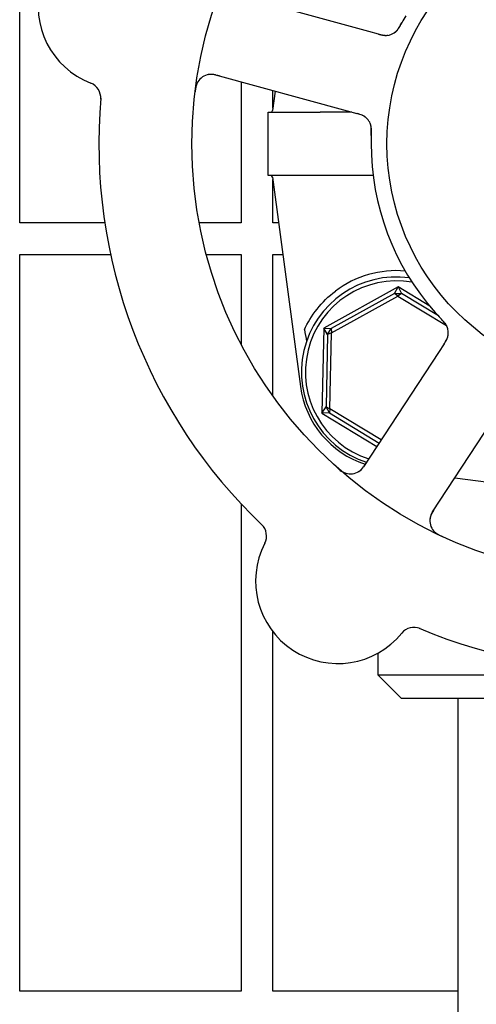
# Model space of a CAD drawing. Header units: inches. Extents: x 18 to 846, y -44 to 561.
# Tile 626 of 637: x 529.57 to 531.37, y 492.08 to 495.96. Entities that reach past the tile are written whole.
import ezdxf

# ---------------------------------------------------------------- set-up
doc = ezdxf.new("R2010")
doc.units = ezdxf.units.IN
doc.header["$LTSCALE"] = 24
doc.header["$MEASUREMENT"] = 0
doc.layers.add('Visible (ANSI)', color=7, linetype='Continuous', lineweight=30)

msp = doc.modelspace()

# ---------------------------------------------------------------- linework, layer by layer
at = {"layer": 'Visible (ANSI)'}
for p, q in [((529.57093, 495.16293), (529.57093, 498.06918)), ((530.94945, 495.91787), (530.42913, 496.0598)), ((530.98792, 495.90737), (530.94945, 495.91787)), ((530.3436, 495.74626), (530.86392, 495.60432)), ((530.44593, 495.71834), (530.44593, 495.16293)), ((530.57986, 495.68181), (530.56976, 495.60596)), ((530.57093, 495.61475), (530.57093, 495.68424)), ((530.55222, 495.59918), (530.72582, 495.59918)), ((530.55222, 495.34918), (530.55222, 495.59918)), ((530.88174, 495.59946), (530.75792, 495.59946)), ((530.86392, 495.60432), (530.90242, 495.59382)), ((530.72582, 495.34918), (530.55222, 495.34918)), ((530.96634, 495.3489), (530.75792, 495.3489)), ((530.56976, 495.3424), (530.67957, 494.51752)), ((530.57093, 495.16293), (530.57093, 495.33361)), ((529.90694, 495.16293), (529.57093, 495.16293)), ((530.44593, 495.16293), (530.27957, 495.16293)), ((530.59365, 495.16293), (530.57093, 495.16293)), ((529.57093, 492.13168), (529.57093, 495.03793)), ((529.57093, 495.03793), (529.92984, 495.03793)), ((530.30764, 495.03793), (530.44593, 495.03793)), ((530.44593, 495.03793), (530.44593, 494.68185)), ((530.57093, 494.47905), (530.57093, 495.03793)), ((530.57093, 495.03793), (530.61029, 495.03793)), ((531.06527, 494.9097), (530.7713, 494.74783)), ((531.05121, 494.88412), (530.80043, 494.74603)), ((531.05121, 494.88412), (531.06527, 494.9097)), ((531.05121, 494.88412), (531.07827, 494.88357)), ((531.06454, 494.87362), (531.05121, 494.88412)), ((531.07827, 494.88357), (531.06454, 494.87362)), ((531.06527, 494.9097), (531.07827, 494.88357)), ((531.19003, 494.83425), (531.06527, 494.9097)), ((531.22418, 494.79535), (531.07827, 494.88357)), ((530.80218, 494.72916), (531.06454, 494.87362)), ((531.06454, 494.87362), (531.2559, 494.75791)), ((530.7713, 494.74783), (530.7645, 494.41231)), ((530.7713, 494.74783), (530.80043, 494.74603)), ((530.78642, 494.72287), (530.7713, 494.74783)), ((530.78642, 494.72287), (530.80043, 494.74603)), ((530.80218, 494.72916), (530.78642, 494.72287)), ((530.79611, 494.42972), (530.80218, 494.72916)), ((530.80043, 494.74603), (530.80218, 494.72916)), ((530.78642, 494.72287), (530.78062, 494.43664)), ((531.2247, 494.65166), (530.92892, 494.20067)), ((531.24657, 494.68501), (531.2247, 494.65166)), ((531.20069, 494.02243), (531.49646, 494.47342)), ((530.7645, 494.41231), (530.78062, 494.43664)), ((530.78062, 494.43664), (530.79611, 494.42972)), ((530.79368, 494.41293), (530.78062, 494.43664)), ((530.79611, 494.42972), (530.79368, 494.41293)), ((530.99877, 494.30717), (530.79611, 494.42972)), ((530.79368, 494.41293), (530.7645, 494.41231)), ((530.7645, 494.41231), (530.98162, 494.28102)), ((530.79368, 494.41293), (530.9902, 494.2941)), ((531.28898, 494.15706), (531.95847, 494.06793)), ((530.44593, 494.05367), (530.44593, 492.13168)), ((530.57093, 492.13168), (530.57093, 493.54984)), ((530.98472, 493.46514), (530.98472, 493.38043)), ((530.98472, 493.38043), (532.93222, 493.38043)), ((531.07847, 493.28668), (530.98472, 493.38043)), ((532.83847, 493.28668), (531.07847, 493.28668)), ((531.30097, 493.28668), (531.30097, 491.51168)), ((530.44593, 492.13168), (529.57093, 492.13168)), ((531.30097, 492.13168), (530.57093, 492.13168))]:
    msp.add_line(p, q, dxfattribs=at)
for radius in [1.7075, 0.9375]:
    msp.add_circle((531.95847, 495.47418), radius, dxfattribs=at)
for centre, radius, start, end in [((529.96867, 496.01697), 0.325, 80.66113, 248.82247), ((531.01588, 495.96453), 0.0625, 272.31583, 312.22862), ((530.32716, 495.68596), 0.0625, 74.7418, 172.60325), ((529.82868, 495.65564), 0.0625, 355.1302, 68.82247), ((531.95847, 495.47418), 2.075, 174.99965, 226.48395), ((530.56201, 495.607), 0.00781, 270, 352.41734), ((530.89745, 495.53039), 0.0625, 17.2706, 58.30345), ((531.95847, 495.47418), 1, 179.83299, 221.65061), ((530.56201, 495.34137), 0.00781, 7.58266, 90), ((531.05847, 494.57418), 0.4, 85.00108, 127.02739), ((531.05847, 494.57418), 0.375, 82.17396, 251.65611), ((531.05847, 494.57418), 0.35938, 80.02465, 252.32065), ((531.20085, 494.72925), 0.0625, 344.31583, 24.22862), ((531.05129, 494.567), 0.375, 187.58266, 251.98149), ((530.87666, 494.23494), 0.0625, 228.88035, 326.7418), ((531.25295, 493.98816), 0.0625, 146.7418, 244.60325), ((530.48315, 493.92746), 0.0625, 332.66113, 46.3534), ((530.82736, 493.7495), 0.325, 152.66113, 320.82247), ((531.95847, 495.47418), 2.075, 246.99965, 298.48395), ((531.12775, 493.50471), 0.0625, 67.1302, 140.82247)]:
    msp.add_arc(centre, radius, start, end, dxfattribs=at)
msp.add_ellipse((530.46051, 497.58401), major_axis=(0.57653, -4.33091), ratio=0.0429148, start_param=5.4224411, end_param=5.4369311, dxfattribs=at)
for points, knots in [([(531.09551, 495.97945), (531.09065, 495.97117), (531.08476, 495.96074), (531.08009, 495.95215), (531.07902, 495.95019), (531.07805, 495.94839), (531.07717, 495.94675)], [0, 0, 0, 0, 0.41999651, 0.41999651, 0.41999651, 0.51583384, 0.51583384, 0.51583384, 0.51583384]), ([(531.05294, 495.9142), (531.05336, 495.91453), (531.05379, 495.91487), (531.05498, 495.91585), (531.05577, 495.91654), (531.05704, 495.91776), (531.05738, 495.91809), (531.05869, 495.91941), (531.05979, 495.92059), (531.06204, 495.92325), (531.06313, 495.92461), (531.0651, 495.92726), (531.06594, 495.92843), (531.06825, 495.9318), (531.06982, 495.93423), (531.07263, 495.93884), (531.07391, 495.94103), (531.07676, 495.94606), (531.07832, 495.94891), (531.08025, 495.95244), (531.08062, 495.95313), (531.08099, 495.95381)], [0.13529988, 0.13529988, 0.13529988, 0.13529988, 0.1504163, 0.1504163, 0.17862375, 0.17862375, 0.18801437, 0.18801437, 0.21370501, 0.21370501, 0.23365386, 0.23365386, 0.24706172, 0.24706172, 0.26969875, 0.26969875, 0.28871804, 0.28871804, 0.31389264, 0.31389264, 0.31994869, 0.31994869, 0.31994869, 0.31994869]), ([(531.05725, 495.91767), (531.05725, 495.91767), (531.05731, 495.91772), (531.0576, 495.91798), (531.05794, 495.9183), (531.05889, 495.9192), (531.05953, 495.91985), (531.06147, 495.9219), (531.06286, 495.92352), (531.06525, 495.92667), (531.06623, 495.92804), (531.06794, 495.9306), (531.06867, 495.93173), (531.07054, 495.93476), (531.0717, 495.93675), (531.07403, 495.9409), (531.07522, 495.9431), (531.07661, 495.9457), (531.07687, 495.94619), (531.07713, 495.94667)], [0.07093315, 0.07093315, 0.07093315, 0.07093315, 0.07636583, 0.07636583, 0.08666451, 0.08666451, 0.09983227, 0.09983227, 0.12422952, 0.12422952, 0.14000403, 0.14000403, 0.15098747, 0.15098747, 0.16837574, 0.16837574, 0.18725581, 0.18725581, 0.19162474, 0.19162474, 0.19162474, 0.19162474]), ([(530.98808, 495.90733), (530.98902, 495.90707), (530.98997, 495.90681), (530.9918, 495.90631), (530.99271, 495.90607), (530.99533, 495.90538), (530.997, 495.90495), (530.99971, 495.90429), (531.00079, 495.90404), (531.00492, 495.90314), (531.00754, 495.9027), (531.01157, 495.90222), (531.0136, 495.90207), (531.01663, 495.90204), (531.01746, 495.90205), (531.01867, 495.90209), (531.01913, 495.90211), (531.01934, 495.90212), (531.01936, 495.90212), (531.01936, 495.90212)], [0, 0, 0, 0, 0.00805947, 0.00805947, 0.01607833, 0.01607833, 0.0318321, 0.0318321, 0.04288224, 0.04288224, 0.07619177, 0.07619177, 0.108399, 0.108399, 0.1204764, 0.1204764, 0.12953115, 0.12953115, 0.13163232, 0.13163232, 0.13163232, 0.13163232]), ([(530.99595, 495.90522), (530.99696, 495.90497), (530.99799, 495.90471), (531.00204, 495.90378), (531.00517, 495.90317), (531.01112, 495.90238), (531.014, 495.90217), (531.01846, 495.90214), (531.02015, 495.90221), (531.02243, 495.90239), (531.02311, 495.90246), (531.02388, 495.90254), (531.02402, 495.90256), (531.02416, 495.90258)], [0.01683363, 0.01683363, 0.01683363, 0.01683363, 0.024996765, 0.024996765, 0.048690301, 0.048690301, 0.071674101, 0.071674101, 0.086017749, 0.086017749, 0.092484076, 0.092484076, 0.093980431, 0.093980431, 0.093980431, 0.093980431]), ([(530.35951, 495.74192), (530.35891, 495.74208), (530.35831, 495.74224), (530.35634, 495.74278), (530.35497, 495.74315), (530.34843, 495.74487), (530.34337, 495.74603), (530.3353, 495.7474), (530.33191, 495.74778), (530.32334, 495.74823), (530.31816, 495.74778), (530.31463, 495.74718), (530.31428, 495.74711), (530.31397, 495.74705)], [0, 0, 0, 0, 0.00480624, 0.00480624, 0.01589597, 0.01589597, 0.05833405, 0.05833405, 0.09384638, 0.09384638, 0.15340885, 0.15340885, 0.16065924, 0.16065924, 0.16065924, 0.16065924]), ([(530.27445, 495.71955), (530.27415, 495.71907), (530.27379, 495.71845), (530.27257, 495.71627), (530.27168, 495.71449), (530.27011, 495.71075), (530.26947, 495.70906), (530.2681, 495.7049), (530.26735, 495.70228), (530.26615, 495.69728), (530.26565, 495.69487), (530.26474, 495.68986), (530.26435, 495.68721), (530.26379, 495.68302), (530.26359, 495.68144), (530.26339, 495.67982)], [0.10313051, 0.10313051, 0.10313051, 0.10313051, 0.11603195, 0.11603195, 0.14472133, 0.14472133, 0.16305354, 0.16305354, 0.18481804, 0.18481804, 0.20320409, 0.20320409, 0.22373688, 0.22373688, 0.23709217, 0.23709217, 0.23709217, 0.23709217]), ([(530.74029, 495.59929), (530.74445, 495.59935), (530.74889, 495.59942), (530.75446, 495.59945), (530.75515, 495.59946), (530.75622, 495.59946), (530.75659, 495.59946), (530.7572, 495.59946), (530.75743, 495.59946), (530.75775, 495.59946), (530.75784, 495.59946), (530.75792, 495.59946)], [0.027184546, 0.027184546, 0.027184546, 0.027184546, 0.056924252, 0.056924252, 0.061161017, 0.061161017, 0.063446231, 0.063446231, 0.064876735, 0.064876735, 0.065401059, 0.065401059, 0.065401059, 0.065401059]), ([(530.93113, 495.58305), (530.93113, 495.58305), (530.93113, 495.58305), (530.9311, 495.58307), (530.93104, 495.58311), (530.93076, 495.58328), (530.93049, 495.58345), (530.92923, 495.58421), (530.92753, 495.58517), (530.92507, 495.58637), (530.92444, 495.58666), (530.92093, 495.58821), (530.91775, 495.58937), (530.91207, 495.59112), (530.91029, 495.59164), (530.90748, 495.59243), (530.90651, 495.5927), (530.90452, 495.59325), (530.90349, 495.59353), (530.90248, 495.5938)], [0.05598665, 0.05598665, 0.05598665, 0.05598665, 0.056873, 0.056873, 0.0600697, 0.0600697, 0.06858048, 0.06858048, 0.09786866, 0.09786866, 0.10758076, 0.10758076, 0.14991048, 0.14991048, 0.16694482, 0.16694482, 0.17567446, 0.17567446, 0.18444701, 0.18444701, 0.18444701, 0.18444701]), ([(530.93612, 495.57949), (530.93589, 495.57967), (530.93565, 495.57985), (530.93473, 495.58054), (530.93397, 495.58107), (530.93178, 495.58255), (530.93024, 495.58349), (530.92556, 495.58607), (530.92213, 495.5876), (530.91576, 495.58997), (530.91281, 495.5909), (530.90997, 495.59172)], [0.094581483, 0.094581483, 0.094581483, 0.094581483, 0.09763665, 0.09763665, 0.105884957, 0.105884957, 0.120706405, 0.120706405, 0.149461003, 0.149461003, 0.172558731, 0.172558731, 0.172558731, 0.172558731]), ([(530.95899, 495.50659), (530.9591, 495.50985), (530.95922, 495.5131), (530.95935, 495.51907), (530.95939, 495.5218), (530.95935, 495.5269), (530.95929, 495.52931), (530.95911, 495.53325), (530.959, 495.53486), (530.95871, 495.53838), (530.9585, 495.5402), (530.95805, 495.54344), (530.9578, 495.54486), (530.95713, 495.54811), (530.95671, 495.5497), (530.95587, 495.55247), (530.95542, 495.5537), (530.95502, 495.55473)], [0, 0, 0, 0, 0.02532919, 0.02532919, 0.04592781, 0.04592781, 0.06431613, 0.06431613, 0.07801539, 0.07801539, 0.09688899, 0.09688899, 0.1175537, 0.1175537, 0.15067695, 0.15067695, 0.17984281, 0.17984281, 0.17984281, 0.17984281]), ([(530.95929, 495.5147), (530.95932, 495.5156), (530.95936, 495.5165), (530.95943, 495.51832), (530.95947, 495.51923), (530.95959, 495.52258), (530.95964, 495.52508), (530.95964, 495.52998), (530.95958, 495.53244), (530.95936, 495.53613), (530.95925, 495.53751), (530.9589, 495.54073), (530.95864, 495.54243), (530.95814, 495.54503), (530.95791, 495.54605), (530.95742, 495.54801), (530.95714, 495.54895), (530.95692, 495.54964), (530.95688, 495.54977), (530.95688, 495.54977)], [0, 0, 0, 0, 0.00712604, 0.00712604, 0.01419238, 0.01419238, 0.03284312, 0.03284312, 0.05207098, 0.05207098, 0.06472354, 0.06472354, 0.08419423, 0.08419423, 0.09866358, 0.09866358, 0.11516786, 0.11516786, 0.12167905, 0.12167905, 0.12167905, 0.12167905]), ([(530.95929, 495.51469), (530.95898, 495.50671), (530.95864, 495.49542), (530.95853, 495.48549), (530.9585, 495.48258), (530.95848, 495.47977), (530.95847, 495.4771)], [0.48416631, 0.48416631, 0.48416631, 0.48416631, 0.88318571, 0.88318571, 0.88318571, 1, 1, 1, 1]), ([(530.75792, 495.3489), (530.75783, 495.3489), (530.75774, 495.3489), (530.75738, 495.34891), (530.75711, 495.34891), (530.75644, 495.34891), (530.75603, 495.34891), (530.75445, 495.34891), (530.75328, 495.34892), (530.74943, 495.34895), (530.74692, 495.34898), (530.74281, 495.34904), (530.74153, 495.34906), (530.74029, 495.34908)], [0.065326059, 0.065326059, 0.065326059, 0.065326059, 0.065886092, 0.065886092, 0.067505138, 0.067505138, 0.069967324, 0.069967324, 0.077104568, 0.077104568, 0.093330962, 0.093330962, 0.101340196, 0.101340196, 0.101340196, 0.101340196]), ([(530.69539, 494.74204), (530.70729, 494.76779), (530.72388, 494.79598), (530.76563, 494.84871), (530.79074, 494.87327), (530.81759, 494.89352)], [0.44734115, 0.44734115, 0.44734115, 0.44734115, 0.70623872, 0.70623872, 0.9622765, 0.9622765, 0.9622765, 0.9622765]), ([(531.21125, 494.8096), (531.21764, 494.80242), (531.22573, 494.7936), (531.23246, 494.7865), (531.23399, 494.78488), (531.23541, 494.78339), (531.23669, 494.78205)], [0, 0, 0, 0, 0.41999651, 0.41999651, 0.41999651, 0.51583384, 0.51583384, 0.51583384, 0.51583384]), ([(531.26016, 494.74895), (531.25998, 494.74945), (531.25979, 494.74997), (531.25922, 494.75139), (531.25881, 494.75237), (531.25805, 494.75395), (531.25784, 494.75437), (531.25699, 494.75603), (531.2562, 494.75744), (531.25437, 494.7604), (531.25341, 494.76186), (531.2515, 494.76455), (531.25065, 494.76571), (531.24816, 494.76895), (531.24633, 494.77119), (531.24281, 494.77529), (531.24112, 494.77718), (531.23723, 494.78145), (531.235, 494.78381), (531.23223, 494.78673), (531.2317, 494.7873), (531.23116, 494.78787)], [0.13529989, 0.13529989, 0.13529989, 0.13529989, 0.15041637, 0.15041637, 0.17862377, 0.17862377, 0.18801437, 0.18801437, 0.21370501, 0.21370501, 0.23365387, 0.23365387, 0.24706173, 0.24706173, 0.26969876, 0.26969876, 0.28871805, 0.28871805, 0.31389266, 0.31389266, 0.3199487, 0.3199487, 0.3199487, 0.3199487]), ([(531.2582, 494.75412), (531.2582, 494.75412), (531.25817, 494.75419), (531.25801, 494.75454), (531.25781, 494.75497), (531.25724, 494.75615), (531.25683, 494.75696), (531.25547, 494.75944), (531.25436, 494.76126), (531.25211, 494.76451), (531.25111, 494.76587), (531.2492, 494.76829), (531.24835, 494.76932), (531.24605, 494.77204), (531.24451, 494.77376), (531.24129, 494.77726), (531.23956, 494.77906), (531.23752, 494.7812), (531.23714, 494.78159), (531.23675, 494.78199)], [0.07093315, 0.07093315, 0.07093315, 0.07093315, 0.07636583, 0.07636583, 0.08666451, 0.08666451, 0.09983228, 0.09983228, 0.12422953, 0.12422953, 0.14000404, 0.14000404, 0.15098747, 0.15098747, 0.16837574, 0.16837574, 0.18725582, 0.18725582, 0.19162474, 0.19162474, 0.19162474, 0.19162474]), ([(531.24666, 494.68514), (531.24719, 494.68595), (531.24773, 494.68678), (531.24877, 494.68837), (531.24928, 494.68915), (531.25075, 494.69143), (531.25168, 494.69289), (531.25314, 494.69526), (531.25371, 494.69621), (531.25584, 494.69986), (531.25707, 494.70222), (531.25877, 494.7059), (531.25954, 494.70778), (531.26051, 494.71066), (531.26075, 494.71145), (531.26109, 494.71261), (531.26121, 494.71306), (531.26127, 494.71326), (531.26127, 494.71328), (531.26127, 494.71328)], [0, 0, 0, 0, 0.00805947, 0.00805947, 0.01607833, 0.01607833, 0.0318321, 0.0318321, 0.04288224, 0.04288224, 0.07619177, 0.07619177, 0.108399, 0.108399, 0.12047641, 0.12047641, 0.12953115, 0.12953115, 0.13163232, 0.13163232, 0.13163232, 0.13163232]), ([(531.25109, 494.69197), (531.25165, 494.69286), (531.2522, 494.69376), (531.25435, 494.69732), (531.25589, 494.70011), (531.25848, 494.70552), (531.25957, 494.7082), (531.26097, 494.71244), (531.26143, 494.71406), (531.26197, 494.71628), (531.26211, 494.71695), (531.26227, 494.71771), (531.26229, 494.71785), (531.26232, 494.71799)], [0.016833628, 0.016833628, 0.016833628, 0.016833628, 0.024996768, 0.024996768, 0.048690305, 0.048690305, 0.071674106, 0.071674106, 0.086017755, 0.086017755, 0.092484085, 0.092484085, 0.093980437, 0.093980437, 0.093980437, 0.093980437]), ([(530.8248, 494.19732), (530.82541, 494.19678), (530.82602, 494.19625), (530.82859, 494.19398), (530.83064, 494.19221), (530.83453, 494.18905), (530.83634, 494.18763), (530.84039, 494.18466), (530.84268, 494.1831), (530.84644, 494.18075), (530.84801, 494.17984), (530.85101, 494.17825), (530.85245, 494.17756), (530.85534, 494.17629), (530.85679, 494.17575), (530.85858, 494.17513), (530.85911, 494.17496), (530.85954, 494.17483)], [0, 0, 0, 0, 0.00673636, 0.00673636, 0.02806078, 0.02806078, 0.0453371, 0.0453371, 0.06652159, 0.06652159, 0.08352225, 0.08352225, 0.10158901, 0.10158901, 0.12223493, 0.12223493, 0.13206643, 0.13206643, 0.13206643, 0.13206643]), ([(530.90677, 494.18017), (530.90735, 494.18051), (530.90807, 494.18093), (530.91092, 494.18274), (530.91295, 494.18419), (530.91816, 494.18871), (530.92122, 494.19178), (530.92663, 494.19817), (530.92903, 494.20132), (530.93242, 494.20614), (530.93342, 494.2076), (530.93559, 494.21083), (530.93676, 494.21262), (530.93792, 494.21439)], [0.11682073, 0.11682073, 0.11682073, 0.11682073, 0.13209763, 0.13209763, 0.17640845, 0.17640845, 0.22121697, 0.22121697, 0.25582457, 0.25582457, 0.27005755, 0.27005755, 0.2865375, 0.2865375, 0.2865375, 0.2865375]), ([(531.20973, 494.03622), (531.20939, 494.0357), (531.20905, 494.03518), (531.20793, 494.03347), (531.20716, 494.03228), (531.2035, 494.02659), (531.20083, 494.02214), (531.19704, 494.01489), (531.19563, 494.01178), (531.19255, 494.00377), (531.19138, 493.99871), (531.19086, 493.99516), (531.19081, 493.99481), (531.19077, 493.9945)], [0, 0, 0, 0, 0.00480624, 0.00480624, 0.01589597, 0.01589597, 0.05833406, 0.05833406, 0.09384639, 0.09384639, 0.15340885, 0.15340885, 0.16065924, 0.16065924, 0.16065924, 0.16065924]), ([(531.20472, 493.94841), (531.20509, 493.94798), (531.20556, 493.94744), (531.20726, 493.94561), (531.20867, 493.94421), (531.21175, 493.94156), (531.21316, 493.94043), (531.21669, 493.93784), (531.21895, 493.93632), (531.22333, 493.93363), (531.22547, 493.93242), (531.22996, 493.93), (531.23236, 493.92881), (531.23616, 493.92698), (531.23761, 493.92631), (531.23909, 493.92562)], [0.10313051, 0.10313051, 0.10313051, 0.10313051, 0.11603194, 0.11603194, 0.14472132, 0.14472132, 0.16305353, 0.16305353, 0.18481803, 0.18481803, 0.20320409, 0.20320409, 0.22373688, 0.22373688, 0.23709216, 0.23709216, 0.23709216, 0.23709216])]:
    msp.add_open_spline(points, degree=3, knots=knots, dxfattribs=at)
for points in [[(530.72582, 495.59918), (530.7308, 495.59918), (530.73563, 495.59922), (530.74029, 495.59929)], [(530.74029, 495.34908), (530.73546, 495.34915), (530.73064, 495.34918), (530.72582, 495.34918)]]:
    msp.add_open_spline(points, degree=3, dxfattribs=at)

doc.saveas('drawing.dxf')
